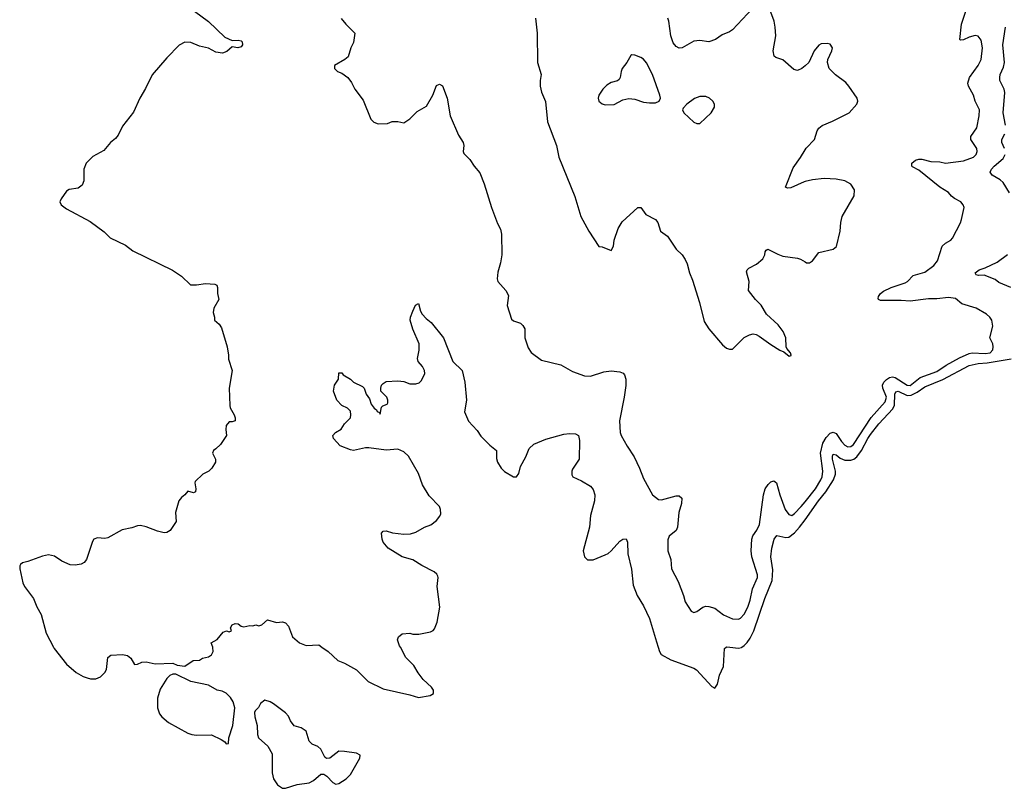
# Model space of a CAD drawing. Header units: inches. Extents: x 2001573 to 2220545, y 644482 to 846830.
# Tile 528 of 656: x 2074695 to 2081346, y 829046 to 834240. Entities that reach past the tile are written whole.
import ezdxf

# ---------------------------------------------------------------- set-up
doc = ezdxf.new("R2010")
doc.units = ezdxf.units.IN
doc.header["$MEASUREMENT"] = 0
for name, color, linetype in [('C0872', 7, 'Continuous'), ('C0873', 7, 'Continuous'), ('C0883', 7, 'Continuous')]:
    doc.layers.add(name, color=color, linetype=linetype)

msp = doc.modelspace()

# ---------------------------------------------------------------- linework, layer by layer
at = {"layer": 'C0872', "color": 5, "elevation": 260}
for points in [[(2074922.7, 830000), (2074927.7, 829990), (2075010, 829884.6), (2075075.3, 829830), (2075122.7, 829802.7), (2075150, 829792.3), (2075174.3, 829785.7), (2075210, 829785.5), (2075240.9, 829799.1), (2075269.6, 829830), (2075280.7, 829850), (2075289.2, 829930.8), (2075310, 829946), (2075390, 829950.7), (2075424, 829944), (2075445.2, 829925.2), (2075470, 829882), (2075490, 829884.7), (2075520.9, 829899.1), (2075550, 829900.7), (2075610, 829886.8), (2075730, 829891.3), (2075758, 829878), (2075810, 829871.3), (2075866, 829910), (2075910, 829911.3), (2075930, 829924.7), (2075970, 829934), (2075990, 829947.3), (2076002, 829970), (2075998.9, 829998.9), (2075998.6, 830000)], [(2076736.8, 830000), (2076778, 829970), (2076844.7, 829910), (2076890, 829893), (2076970, 829847.7), (2077050, 829768), (2077150, 829719.3), (2077330, 829679.1), (2077390, 829660.5), (2077467, 829673), (2077490, 829686), (2077489.5, 829710), (2077476.2, 829730), (2077421.4, 829781.4), (2077386.5, 829826.5), (2077356.5, 829876.5), (2077303, 829930), (2077266.8, 830000)], [(2079007.4, 830000), (2079017.1, 829970), (2079028, 829950), (2079093.9, 829913.9), (2079250, 829858), (2079267.4, 829847.4), (2079370, 829734), (2079390, 829723), (2079409.7, 829750.3), (2079423.1, 829810), (2079449.8, 829870), (2079455.1, 829990), (2079466.9, 830000)], [(2079492.9, 830000), (2079550, 829993.5), (2079570, 829997.6), (2079573.7, 830000)]]:
    msp.add_lwpolyline(points, dxfattribs=at)
for points in [[(2075750, 829818), (2075730, 829818), (2075710, 829808), (2075690, 829788), (2075644.7, 829715.3), (2075625.1, 829654.9), (2075625.7, 829590), (2075640.3, 829550), (2075654, 829530), (2075700.4, 829490), (2075830, 829419.5), (2075858, 829410), (2075890, 829406.3), (2075990, 829408.4), (2076056.8, 829376.8), (2076079.8, 829359.8), (2076090, 829346), (2076106, 829350), (2076107.3, 829387.3), (2076134, 829470), (2076149.2, 829590), (2076137.2, 829630), (2076118.9, 829658.9), (2076089.4, 829689.4), (2076062, 829702), (2076028, 829710), (2075970, 829744), (2075850, 829769.2)], [(2076350, 829641.2), (2076321.4, 829618.6), (2076307.1, 829592.9), (2076284.7, 829570), (2076282, 829558), (2076282.8, 829530), (2076298.8, 829470), (2076301, 829410), (2076308.1, 829388.1), (2076370.6, 829330.6), (2076399.8, 829279.8), (2076399.5, 829150), (2076410, 829110.8), (2076436.3, 829070), (2076470, 829048.4), (2076490, 829046.4), (2076568.3, 829071.7), (2076650, 829084.2), (2076679.8, 829100.2), (2076730, 829143), (2076750, 829143), (2076770, 829128.4), (2076810, 829084.9), (2076830, 829075.3), (2076850, 829078), (2076900.5, 829110), (2076930, 829140.4), (2076993.6, 829250), (2076994.5, 829270), (2076970, 829282.9), (2076890, 829295.8), (2076850, 829297), (2076790, 829249.5), (2076766.8, 829246.8), (2076756, 829256), (2076728.7, 829310), (2076710, 829328.7), (2076670, 829345.2), (2076650, 829364), (2076630, 829432.7), (2076596.1, 829456.1), (2076550, 829469.2), (2076523.3, 829503.3), (2076510, 829534), (2076490, 829557.2), (2076410, 829618), (2076388, 829630)]]:
    msp.add_lwpolyline(points, close=True, dxfattribs=at)
at = {"layer": 'C0873', "color": 5}
for points, elevation in [([(2075832.4, 834330), (2075970, 834228.5), (2076081.2, 834121.2), (2076130, 834099.3), (2076170, 834102.3), (2076190, 834096.9), (2076197.4, 834090), (2076200.9, 834070), (2076190, 834056.3), (2076168.8, 834048.8), (2076130, 834056), (2076095.2, 834024.8), (2076065.8, 834014.2), (2076019.7, 834019.7), (2075970, 834046.6), (2075910, 834060.9), (2075850, 834086.2), (2075810, 834087.8), (2075772.8, 834067.2), (2075690, 833983.1), (2075590, 833868), (2075544.3, 833775.7), (2075505.4, 833710), (2075464.6, 833615.4), (2075390, 833520.5), (2075359.8, 833460.2), (2075342.7, 833437.3), (2075308.5, 833410), (2075263.9, 833356.1), (2075190, 833315.1), (2075143.7, 833270), (2075128.5, 833230), (2075127.9, 833152.1), (2075117.5, 833122.5), (2075090, 833100.9), (2075030, 833092.7), (2075010, 833081.2), (2074974, 833030), (2074966.8, 833010), (2074976, 832990), (2075010, 832962.8), (2075170, 832876.3), (2075266.2, 832806.2), (2075306.4, 832766.4), (2075410, 832716.3), (2075458.8, 832678.8), (2075728.1, 832548.1), (2075787.9, 832507.9), (2075848.5, 832448.5), (2075888.3, 832448.3), (2075950, 832456.4), (2076013.2, 832453.2), (2076026.4, 832446.4), (2076030.8, 832430.8), (2076031, 832390), (2076041, 832350), (2076007.3, 832290), (2076002, 832262), (2076012, 832230), (2076012, 832210), (2076042, 832182), (2076058.8, 832158.8), (2076096.3, 832030), (2076106.4, 831973.6), (2076106.4, 831946.4), (2076131, 831870), (2076110.7, 831750), (2076113.7, 831633.7), (2076117.3, 831617.3), (2076144.7, 831570), (2076150.6, 831550.6), (2076150.7, 831530), (2076130, 831522), (2076110, 831522), (2076090, 831498), (2076086.8, 831470), (2076091.3, 831430), (2076051, 831370), (2076020.7, 831339.3), (2076004.7, 831330), (2075998, 831310), (2076018, 831270), (2076018, 831250), (2075992, 831210), (2075972, 831190), (2075932, 831170), (2075881, 831119), (2075878, 831110), (2075884.7, 831070), (2075882, 831050), (2075870, 831044), (2075830, 831055.3), (2075811.3, 831030), (2075788.3, 831011.7), (2075770.8, 830990), (2075746.4, 830910), (2075751.3, 830850), (2075710.5, 830789.5), (2075690, 830774), (2075670, 830773.2), (2075624.9, 830784.9), (2075550, 830813.3), (2075510, 830822.9), (2075490, 830820.7), (2075453.3, 830806.7), (2075387.1, 830792.9), (2075290, 830739.1), (2075270, 830735.1), (2075221.5, 830738.5), (2075196.3, 830730), (2075186.5, 830713.5), (2075147.1, 830592.9), (2075130, 830571.2), (2075110, 830560.4), (2075070, 830553.1), (2075036.3, 830556.3), (2074980.3, 830580.3), (2074930, 830615.1), (2074890, 830623.2), (2074850, 830615), (2074750, 830578.2), (2074714.8, 830570), (2074701.2, 830558.8), (2074694.9, 830550), (2074696.4, 830530), (2074715.4, 830435.4), (2074728.4, 830410), (2074788.4, 830330), (2074811.8, 830271.8), (2074840.9, 830220.9), (2074874.7, 830094.7), (2074922.7, 830000)], 260), ([(2079645.1, 834314.9), (2079510, 834171.8), (2079490, 834158.4), (2079441.4, 834138.6), (2079394.8, 834105.2), (2079350, 834091), (2079290, 834099.1), (2079250, 834095.4), (2079169.7, 834049.7), (2079150, 834048.3), (2079130, 834059.7), (2079110, 834084.4), (2079092.8, 834130), (2079080.3, 834230), (2079073.8, 834250)], 320), ([(2080000, 833927.6), (2079979.3, 833910), (2079950, 833896.9), (2079924.2, 833904.2), (2079850, 833968), (2079803.9, 833983.9), (2079792.4, 833992.4), (2079786, 834030), (2079803.7, 834130), (2079799.3, 834190), (2079790.8, 834230.8), (2079769.7, 834290)], 320), ([(2076867.3, 834247.3), (2076897.3, 834210), (2076958, 834150), (2076950, 834086), (2076930.9, 834049.1), (2076914.8, 833990), (2076891.3, 833970), (2076822, 833930), (2076822, 833910), (2076842, 833890), (2076870, 833878), (2076911.3, 833850), (2076935.3, 833815.3), (2076958, 833770), (2077015.9, 833695.9), (2077067.5, 833567.5), (2077087.3, 833547.3), (2077116.9, 833536.9), (2077180.4, 833539.6), (2077211.6, 833551.6), (2077250, 833552), (2077290, 833542.8), (2077330, 833570.8), (2077381, 833619), (2077443.8, 833656.2), (2077484.7, 833730), (2077510, 833794.8), (2077530, 833804), (2077550, 833794), (2077581.6, 833710), (2077603.8, 833590), (2077659.9, 833459.9), (2077690.5, 833410), (2077694.9, 833390), (2077690.4, 833350), (2077695.6, 833335.6), (2077736, 833296), (2077765.5, 833250), (2077804.4, 833204.4), (2077833, 833130), (2077881.3, 832970), (2077923.6, 832863.6), (2077944, 832824), (2077948.9, 832790), (2077951.5, 832650), (2077943.1, 832596.9), (2077925.1, 832534.9), (2077920.4, 832490), (2077923.8, 832470), (2077978, 832410), (2077995.9, 832375.9), (2077987.9, 832307.9), (2078017.1, 832217.1), (2078030, 832205.5), (2078078.8, 832190), (2078094.7, 832174.7), (2078107.7, 832150), (2078108.2, 832090), (2078130, 832022.8), (2078150.4, 831990.4), (2078219.3, 831939.3), (2078350, 831908.2), (2078430, 831862.4), (2078510, 831834.6), (2078550, 831831.6), (2078640.4, 831859.6), (2078690, 831867.3), (2078750, 831859.8), (2078771.4, 831851.4), (2078780.6, 831840.6), (2078790.6, 831810.6), (2078790, 831768.7), (2078778.9, 831690), (2078746.7, 831530), (2078751.8, 831450), (2078758.9, 831430), (2078797.6, 831357.6), (2078845.3, 831285.3), (2078882.7, 831210), (2078910, 831140.7), (2078970.4, 831030), (2079010, 830998), (2079030, 830995.5), (2079130, 831023), (2079150, 831022.8), (2079167.1, 831007.1), (2079164.9, 830970), (2079148.7, 830910), (2079139.1, 830810), (2079130, 830789.2), (2079082.8, 830750), (2079074, 830726), (2079072.7, 830650), (2079093, 830593), (2079099, 830530), (2079143.4, 830443.4), (2079178.7, 830350), (2079190, 830306.8), (2079230, 830244), (2079250, 830234), (2079270, 830240.7), (2079310, 830270.6), (2079330, 830277.1), (2079350, 830275.8), (2079390, 830262.6), (2079450, 830218.3), (2079510, 830191.5), (2079550, 830189.2), (2079564.1, 830195.9), (2079590, 830223.1), (2079612.7, 830270), (2079630, 830317.1), (2079645.6, 830394.4), (2079679, 830470), (2079678.6, 830490), (2079640.2, 830610), (2079636.7, 830650), (2079641, 830730), (2079647.1, 830752.9), (2079674.2, 830790), (2079693.3, 830830), (2079719.2, 831030), (2079730.7, 831070), (2079750, 831100.2), (2079770, 831117.3), (2079790, 831123.7), (2079808.2, 831110), (2079829.4, 831030), (2079866.2, 830930), (2079890, 830896.5), (2079910, 830890.3), (2079930, 830903.8), (2079975, 830950), (2080000, 830981.4)], 280), ([(2078180.2, 834250), (2078191.3, 834150), (2078193.4, 833950), (2078217, 833870), (2078210.3, 833830), (2078210.3, 833790), (2078218.9, 833750), (2078246.8, 833686.8), (2078260.2, 833550), (2078320.2, 833390), (2078337.7, 833310), (2078444.6, 833044.6), (2078486.4, 832910), (2078539.3, 832810), (2078607.5, 832707.5), (2078630, 832704.7), (2078690, 832681), (2078705.2, 832710), (2078711.6, 832750), (2078738.9, 832830), (2078764.9, 832875.1), (2078870, 832970.6), (2078890, 832971), (2078923.7, 832923.7), (2078991, 832890), (2079006, 832870), (2079024.7, 832810), (2079070, 832778), (2079130.7, 832690), (2079170.3, 832650.3), (2079190, 832618.8), (2079203.8, 832590), (2079218.7, 832530), (2079240.5, 832480.5), (2079287.7, 832330), (2079319.7, 832199.7), (2079350, 832150.5), (2079442.5, 832042.5), (2079470, 832020.5), (2079490, 832013.4), (2079510, 832014.8), (2079590, 832092.4), (2079624, 832110), (2079650, 832116.4), (2079670, 832112.4), (2079690, 832101.6), (2079770, 832044.9), (2079830, 832006.8), (2079856, 831996), (2079893.2, 831966.8), (2079906, 831970), (2079906, 831974), (2079902, 831990), (2079878, 832018), (2079873.2, 832030), (2079869.6, 832090), (2079852.5, 832132.5), (2079818.9, 832178.9), (2079739.6, 832250), (2079702.9, 832310), (2079665.1, 832350), (2079619.3, 832410), (2079622, 832470), (2079604.8, 832535.2), (2079609.3, 832550), (2079619.6, 832560.4), (2079672.2, 832587.8), (2079715.8, 832624.2), (2079727.6, 832650), (2079730, 832672), (2079736.5, 832683.5), (2079749.6, 832690.4), (2079815.6, 832655.6), (2079850, 832642.6), (2079948.8, 832628.8), (2079970, 832622), (2080000, 832602.7)], 320), ([(2080000, 833146.1), (2079995.1, 833144.9), (2079904.8, 833104.8), (2079881.5, 833101.5), (2079869, 833109), (2079920.9, 833239.1), (2079970, 833308.2), (2080000, 833360.4)], 320), ([(2077266.8, 830000), (2077261.6, 830010), (2077246.6, 830050), (2077253.2, 830070), (2077278, 830090), (2077330, 830094.9), (2077350, 830088.2), (2077391.4, 830088.6), (2077470, 830104), (2077487.3, 830112.7), (2077496.3, 830123.7), (2077515.1, 830170), (2077532.8, 830270), (2077514.7, 830410), (2077522, 830470), (2077519.6, 830479.6), (2077513.4, 830493.4), (2077494, 830510), (2077411.7, 830551.7), (2077351.3, 830591.3), (2077279, 830610), (2077184, 830670), (2077149.5, 830709.5), (2077142.7, 830730), (2077139, 830770), (2077150, 830784.7), (2077170, 830786.8), (2077212.4, 830772.4), (2077290, 830763.1), (2077334, 830766), (2077370, 830777.6), (2077429.3, 830810), (2077473.3, 830826.7), (2077510, 830854.9), (2077534.2, 830885.8), (2077539.2, 830900.8), (2077538, 830930), (2077530.9, 830950), (2077461.7, 831021.7), (2077416.5, 831096.5), (2077390, 831173.6), (2077321.6, 831290), (2077290, 831320.5), (2077250, 831337.2), (2077170, 831332.2), (2077052.5, 831347.5), (2077030, 831347), (2076950, 831329.4), (2076930, 831332.7), (2076860.2, 831360.2), (2076814, 831410), (2076809.2, 831430), (2076828.7, 831450), (2076866, 831474), (2076889, 831510), (2076929, 831550), (2076932.7, 831570), (2076930, 831595.3), (2076910, 831614), (2076870, 831634), (2076837.2, 831670), (2076814, 831730), (2076821.2, 831770), (2076848.7, 831810), (2076850, 831854), (2076870, 831854), (2076881, 831841), (2076930, 831810.8), (2076950, 831790.8), (2077010, 831761), (2077021, 831750), (2077036, 831710), (2077058, 831678), (2077070, 831641), (2077090, 831614.8), (2077104.9, 831604.9), (2077110, 831592), (2077124.7, 831584.7), (2077130, 831574), (2077139, 831621), (2077148, 831630), (2077178, 831642), (2077182, 831650), (2077181.2, 831670), (2077174, 831690), (2077135.3, 831730), (2077134, 831750), (2077139, 831770), (2077150, 831781), (2077170, 831796), (2077250, 831799.1), (2077290, 831794.9), (2077330, 831780.5), (2077370, 831779.3), (2077394.5, 831785.5), (2077410, 831801), (2077432.3, 831850), (2077429.4, 831870), (2077415.6, 831895.6), (2077386, 831930), (2077381.2, 831950), (2077392.5, 832007.5), (2077394.5, 832050), (2077350, 832149), (2077331.8, 832210), (2077334.5, 832230), (2077350, 832271.3), (2077369.3, 832310), (2077390, 832322), (2077402.8, 832270), (2077414.8, 832250), (2077439.9, 832219.9), (2077473.5, 832193.5), (2077557.6, 832090), (2077621.6, 831930), (2077683, 831870), (2077702.4, 831790), (2077713.4, 831670), (2077700.3, 831590), (2077726.6, 831526.6), (2077785.2, 831465.2), (2077810, 831426), (2077870, 831364.7), (2077916, 831330), (2077915.3, 831275.3), (2077922.8, 831250), (2077947.3, 831210), (2077970, 831187.3), (2078030, 831150.8), (2078050, 831151), (2078066.8, 831173.2), (2078078.3, 831221.7), (2078114.9, 831285.1), (2078137.6, 831342.4), (2078167.3, 831372.8), (2078250, 831406.4), (2078370, 831439.3), (2078410, 831444), (2078450, 831441), (2078470, 831431.3), (2078475.5, 831395.5), (2078473.4, 831270), (2078430, 831202), (2078424.9, 831190), (2078424.9, 831164.9), (2078432, 831150), (2078490, 831124), (2078550, 831087.3), (2078570, 831066), (2078579.5, 831030), (2078577.1, 830990), (2078550.4, 830889.6), (2078543.8, 830810), (2078500.7, 830650), (2078511, 830610), (2078530, 830591), (2078569.1, 830590.9), (2078650, 830624), (2078670, 830633.4), (2078690, 830650.6), (2078750, 830715.5), (2078770, 830730.4), (2078791.8, 830731.8), (2078800.3, 830710), (2078802.2, 830630), (2078827.3, 830527.3), (2078839.8, 830419.8), (2078867, 830350), (2078910, 830279.1), (2078950, 830194), (2078995.8, 830035.8), (2079007.4, 830000)], 260), ([(2079573.7, 830000), (2079590, 830010.8), (2079610, 830032.7), (2079630, 830061.7), (2079653.4, 830110), (2079729.4, 830330), (2079778.1, 830450), (2079783.4, 830523.4), (2079768.5, 830610), (2079774.8, 830670), (2079790.7, 830729.3), (2079810, 830754), (2079870, 830740.6), (2079890, 830744.3), (2079930, 830772.9), (2079963.4, 830810), (2080000, 830861.2)], 260), ([(2075998.6, 830000), (2075988, 830030), (2076030, 830052), (2076070, 830102), (2076091.6, 830111.6), (2076110, 830104.7), (2076126, 830110), (2076118, 830130), (2076130, 830151.3), (2076150, 830161), (2076170, 830158), (2076190, 830142), (2076210, 830138), (2076250, 830146), (2076270, 830144.7), (2076290, 830151.3), (2076310, 830144.7), (2076330, 830151.3), (2076370, 830184.7), (2076430, 830166), (2076470, 830171.3), (2076490, 830164.7), (2076510, 830142), (2076538, 830070), (2076584.7, 830030), (2076630, 830011), (2076715.5, 830015.5), (2076736.8, 830000)], 260), ([(2079466.9, 830000), (2079470, 830002.6), (2079492.9, 830000)], 260)]:
    msp.add_lwpolyline(points, dxfattribs=dict(at, elevation=elevation))
at = {"layer": 'C0873', "color": 5, "elevation": 340}
for points in [[(2078830, 834002), (2078822.8, 833997.2), (2078797.3, 833950), (2078765.5, 833910), (2078757.1, 833890), (2078752.2, 833850), (2078744.2, 833835.8), (2078733.8, 833826.2), (2078690, 833814.7), (2078662, 833798), (2078634.9, 833770), (2078607.3, 833730), (2078602.8, 833710), (2078606.8, 833690), (2078630.6, 833670.6), (2078650, 833664), (2078710, 833667.7), (2078770, 833699.3), (2078810, 833708.2), (2078850, 833702.4), (2078910, 833683), (2078950, 833677.3), (2078990, 833678.8), (2079014, 833690), (2079022.7, 833710), (2079019.3, 833730), (2078969.6, 833870), (2078930, 833949.2), (2078910, 833972.7), (2078890, 833985.2), (2078850, 834001.2)], [(2079290, 833722), (2079252.5, 833707.5), (2079201, 833670), (2079176.9, 833643.1), (2079171.3, 833630), (2079182, 833610), (2079250, 833546.8), (2079270, 833538.8), (2079290, 833538.8), (2079365.2, 833610), (2079389, 833650), (2079389, 833670), (2079377.2, 833690), (2079354, 833710), (2079330, 833720.9)]]:
    msp.add_lwpolyline(points, close=True, dxfattribs=at)
at = {"layer": 'C0883', "color": 5}
for points, elevation in [([(2080000, 830981.4), (2080070.4, 831070), (2080107.7, 831130), (2080116.4, 831150), (2080120.9, 831190), (2080103.9, 831310), (2080121.4, 831378.6), (2080142.1, 831417.9), (2080170, 831445.4), (2080190, 831453.2), (2080210, 831443.9), (2080246.6, 831390), (2080270, 831365), (2080290, 831353.8), (2080310, 831356.4), (2080328.3, 831370), (2080447.2, 831552.8), (2080541.8, 831658.2), (2080549.4, 831690), (2080526.7, 831750), (2080524.5, 831770), (2080532.9, 831790), (2080551.3, 831808.7), (2080570, 831822.3), (2080590, 831826.9), (2080610, 831821.2), (2080690, 831770.2), (2080710, 831768.6), (2080777.2, 831822.8), (2080890, 831861.9), (2080953.7, 831906.3), (2081044, 831956), (2081110, 831984.2), (2081130, 831988.2), (2081215.9, 831984.1), (2081250, 831988.6), (2081269.7, 832010), (2081271.2, 832030), (2081268, 832050), (2081249.6, 832090), (2081269.6, 832170), (2081261.3, 832210), (2081249.6, 832230), (2081227, 832250), (2081157, 832290), (2081060.4, 832320.4), (2081015.5, 832355.5), (2080970, 832362.9), (2080890, 832352.7), (2080834.5, 832354.5), (2080710, 832338.8), (2080650, 832343.6), (2080510, 832343.5), (2080496, 832350), (2080495.1, 832355.1), (2080496.3, 832370), (2080509.7, 832390), (2080530, 832405.7), (2080582.7, 832430), (2080677.7, 832462.3), (2080691.3, 832470), (2080730, 832511.7), (2080810, 832534), (2080870, 832578), (2080894, 832610), (2080926.6, 832710), (2080950, 832730.4), (2080985.2, 832750), (2080996.9, 832763.1), (2081050, 832866.8), (2081056.3, 832890), (2081076, 832970), (2081069.3, 832990), (2081052.7, 833010), (2081010, 833031.2), (2080990, 833047.8), (2080970, 833073.3), (2080910, 833108.8), (2080770, 833222.4), (2080725.6, 833245.6), (2080720.5, 833250), (2080722, 833270), (2080747.4, 833290), (2080770, 833296.8), (2080790, 833297.7), (2080850, 833282.6), (2080910, 833279.8), (2080950, 833270.9), (2081070, 833287), (2081138.3, 833310), (2081156.8, 833330), (2081163.1, 833350), (2081159.8, 833370), (2081120.8, 833430), (2081119.8, 833450), (2081159.8, 833510), (2081177.4, 833590), (2081179.3, 833630), (2081149.8, 833689.8), (2081138.2, 833730), (2081103.8, 833790), (2081100.3, 833810), (2081110.9, 833850), (2081170.8, 833930), (2081191.1, 833970), (2081199.3, 834050), (2081190, 834102.7), (2081170, 834129.6), (2081150, 834132.4), (2081110, 834121.7), (2081070, 834104.7), (2081050, 834101.2), (2081047, 834107), (2081057.4, 834210), (2081089.8, 834310)], 280), ([(2081353.7, 833526.3), (2081339, 833610), (2081350, 833748.7), (2081344.9, 833770), (2081317.1, 833830), (2081315.7, 833850), (2081318.2, 833870), (2081341, 833919), (2081348.6, 833950), (2081335.3, 834070), (2081355, 834190)], 260), ([(2080000, 833360.4), (2080007.2, 833372.8), (2080065.1, 833430), (2080081, 833490), (2080092.7, 833507.3), (2080115.2, 833524.8), (2080186.7, 833553.3), (2080299.3, 833610), (2080349.4, 833670), (2080357, 833690), (2080352, 833710), (2080297, 833790), (2080274.9, 833814.9), (2080207, 833867), (2080164.2, 833910), (2080151.5, 833950), (2080153.6, 833970), (2080180.9, 834030), (2080185.2, 834050), (2080170, 834074), (2080150, 834079.3), (2080110, 834077), (2080092.5, 834067.5), (2080061.6, 834030), (2080026.4, 833950), (2080000, 833927.6)], 320), ([(2081347.1, 833370), (2081329.8, 833410), (2081330.7, 833430), (2081350.4, 833469.6)], 260), ([(2081381.1, 833070), (2081339.6, 833139.5), (2081318, 833158), (2081264.5, 833190), (2081251.6, 833210), (2081258.9, 833230), (2081276.9, 833250), (2081338.6, 833301.4), (2081352.4, 833330)], 260), ([(2080000, 832602.7), (2080010, 832596.3), (2080030, 832596.3), (2080050, 832610.7), (2080092.5, 832667.5), (2080190, 832690.5), (2080211.8, 832708.2), (2080237.7, 832810), (2080242.6, 832870), (2080250.9, 832909.1), (2080331.6, 833050), (2080333.6, 833090), (2080310, 833129.4), (2080270, 833152), (2080210, 833163.1), (2080130, 833166.6), (2080050, 833157.6), (2080000, 833146.1)], 320), ([(2081390, 832429.6), (2081310, 832464.2), (2081284.4, 832484.4), (2081210, 832513.6), (2081171.9, 832511.9), (2081156, 832516), (2081149.4, 832529.4), (2081176.2, 832550), (2081217.3, 832562.7), (2081297.4, 832602.6), (2081367.2, 832652.8)], 260), ([(2080000, 830861.2), (2080091.3, 830988.7), (2080140.5, 831050), (2080191.9, 831130), (2080206.7, 831170), (2080206.8, 831190), (2080185.7, 831270), (2080185, 831290), (2080190, 831305.3), (2080210, 831300.6), (2080237.7, 831277.7), (2080270, 831262.6), (2080310, 831262.9), (2080330, 831270.1), (2080350, 831286), (2080382.3, 831330), (2080423.3, 831410), (2080442.2, 831437.8), (2080498.6, 831510), (2080593.8, 831610), (2080605.4, 831634.6), (2080606.5, 831710), (2080614.1, 831725.9), (2080630, 831730.4), (2080690, 831700.7), (2080717.2, 831702.8), (2080757.2, 831722.8), (2080810, 831759.8), (2080931.3, 831808.7), (2081110, 831904.2), (2081170, 831917.4), (2081230, 831921.9), (2081392.7, 831947.3)], 260)]:
    msp.add_lwpolyline(points, dxfattribs=dict(at, elevation=elevation))

doc.saveas('drawing.dxf')
